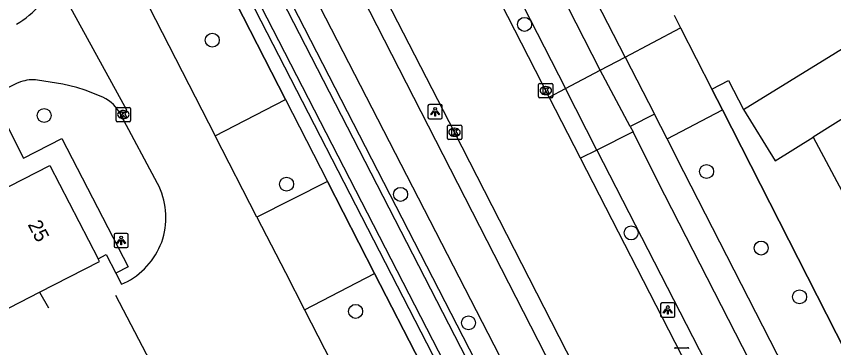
# Model space of a CAD drawing. Extents: x 158838 to 160074, y 386376 to 387776.
# Drawn here: x 159750.9 to 159808, y 387398.1 to 387421.3 of the extents above; entities that cross this region are included whole.
import ezdxf

# ---------------------------------------------------------------- set-up
doc = ezdxf.new("R2010")
doc.units = 0
for name, color, linetype in [('IMGEO_Berm_groen', 7, 'Continuous'), ('IMGEO_Boom', 7, 'Continuous'), ('IMGEO_Fietspad_open', 7, 'Continuous'), ('IMGEO_Groenvoorziening', 7, 'Continuous'), ('IMGEO_Hek', 7, 'Continuous'), ('IMGEO_Kolk', 7, 'Continuous'), ('IMGEO_Lichtpunt', 7, 'Continuous'), ('IMGEO_Pand', 7, 'Continuous'), ('IMGEO_Pand_nummerreeks', 7, 'Continuous'), ('IMGEO_Rijbaan_lokaal_open', 7, 'Continuous'), ('IMGEO_Verkeerseiland_open', 7, 'Continuous'), ('IMGEO_Voetpad_open', 7, 'Continuous'), ('IMGEO_Waterloop', 7, 'Continuous')]:
    doc.layers.add(name, color=color, linetype=linetype)

msp = doc.modelspace()

# ---------------------------------------------------------------- linework, layer by layer
at = {"layer": 'IMGEO_Berm_groen'}
for points in [[(159792.368, 387378.955), (159756.989, 387447.855)], [(159754.776, 387446.721), (159790.305, 387377.55)], [(159769.724, 387415.495), (159753.98, 387446.313)], [(159769.724, 387415.495), (159772.655, 387409.758)], [(159775.938, 387403.333), (159772.655, 387409.758)], [(159779.16, 387397.025), (159775.938, 387403.333)]]:
    msp.add_lwpolyline(points, dxfattribs=at)
at = {"layer": 'IMGEO_Boom'}
for centre in [(159786.412, 387420.734), (159764.613, 387419.63), (159752.874, 387414.367), (159799.12, 387410.452), (159769.798, 387409.571), (159777.755, 387408.856), (159793.854, 387406.162), (159802.929, 387405.104), (159805.612, 387401.691), (159774.618, 387400.68), (159782.495, 387399.874)]:
    msp.add_circle(centre, 0.489, dxfattribs=at)
at = {"layer": 'IMGEO_Fietspad_open'}
for points in [[(159833.322, 387308.736), (159743.948, 387483.569), (159721.707, 387527.076)], [(159752.677, 387487.848), (159789.263, 387416.249)], [(159791.699, 387417.537), (159786.107, 387428.516), (159756.655, 387486.106), (159756.567, 387486.281), (159756.428, 387486.608)], [(159758.471, 387448.614), (159759.831, 387445.955), (159771.699, 387422.793), (159790.728, 387385.768), (159794.612, 387378.149)], [(159789.263, 387416.249), (159791.699, 387417.537)], [(159793.998, 387413.217), (159791.457, 387411.953)], [(159918.647, 387236.535), (159918.607, 387236.565), (159908.855, 387243.859), (159904.407, 387247.493), (159901.963, 387250), (159886.918, 387265.432), (159859.238, 387294.014), (159852.761, 387301.888), (159846.894, 387310.468), (159841.816, 387319.539), (159836.803, 387329.409), (159832.191, 387338.423), (159795.722, 387409.755), (159793.998, 387413.217)], [(159791.457, 387411.953), (159827.565, 387341.517)]]:
    msp.add_lwpolyline(points, dxfattribs=at)
at = {"layer": 'IMGEO_Groenvoorziening'}
for points in [[(159764.804, 387412.946), (159769.724, 387415.495)], [(159835.234, 387345.917), (159800.229, 387414.751)], [(159806.551, 387412.849), (159842.504, 387345.46)], [(159772.655, 387409.758), (159767.719, 387407.256)], [(159771.044, 387400.791), (159775.938, 387403.333)]]:
    msp.add_lwpolyline(points, dxfattribs=at)
at = {"layer": 'IMGEO_Hek'}
for points in [[(159727.771, 387497.616), (159753.333, 387447.58), (159753.98, 387446.313), (159769.724, 387415.495)], [(159796.863, 387421.37), (159797.307, 387420.498), (159799.494, 387416.197)], [(159799.494, 387416.197), (159800.229, 387414.751), (159835.234, 387345.917)], [(159769.724, 387415.495), (159772.655, 387409.758)], [(159772.655, 387409.758), (159775.938, 387403.333)], [(159775.938, 387403.333), (159779.16, 387397.025)], [(159752.56, 387402.016), (159753.167, 387400.922)], [(159757.851, 387401.805), (159762.401, 387393.126)]]:
    msp.add_lwpolyline(points, dxfattribs=at)
at = {"layer": 'IMGEO_Kolk'}
for p, q in [((159787.394, 387415.683), (159787.394, 387416.535)), ((159787.469, 387416.609), (159788.321, 387416.609)), ((159788.395, 387416.535), (159788.395, 387415.683)), ((159787.882, 387416.389), (159787.907, 387416.389)), ((159788.321, 387415.609), (159787.469, 387415.609)), ((159787.905, 387415.829), (159787.88, 387415.829)), ((159757.905, 387414.008), (159757.905, 387414.86)), ((159757.98, 387414.934), (159758.832, 387414.934)), ((159758.393, 387414.714), (159758.418, 387414.714)), ((159758.906, 387414.86), (159758.906, 387414.008)), ((159758.416, 387414.154), (159758.391, 387414.154)), ((159758.832, 387413.934), (159757.98, 387413.934)), ((159781.021, 387412.765), (159781.021, 387413.617)), ((159781.096, 387413.691), (159781.948, 387413.691)), ((159782.022, 387413.617), (159782.022, 387412.765)), ((159781.509, 387413.471), (159781.534, 387413.471)), ((159781.948, 387412.691), (159781.096, 387412.691)), ((159781.532, 387412.911), (159781.507, 387412.911)), ((159796.944, 387398.141), (159797.796, 387398.141))]:
    msp.add_line(p, q, dxfattribs=at)
for points in [[(159787.394, 387415.683), (159787.394, 387416.535)], [(159787.469, 387416.609), (159788.321, 387416.609)], [(159788.395, 387416.535), (159788.395, 387415.683)], [(159787.715, 387416.309), (159787.838, 387416.309), (159787.838, 387416.158), (159787.968, 387416.309), (159788.132, 387416.309), (159787.986, 387416.158), (159788.139, 387415.909), (159787.987, 387415.909), (159787.902, 387416.073), (159787.838, 387416.006), (159787.838, 387415.909), (159787.715, 387415.909), (159787.715, 387416.309)], [(159788.321, 387415.609), (159787.469, 387415.609)], [(159757.905, 387414.008), (159757.905, 387414.86)], [(159757.98, 387414.934), (159758.832, 387414.934)], [(159758.906, 387414.86), (159758.906, 387414.008)], [(159758.226, 387414.634), (159758.349, 387414.634), (159758.349, 387414.483), (159758.479, 387414.634), (159758.643, 387414.634), (159758.497, 387414.483), (159758.65, 387414.234), (159758.498, 387414.234), (159758.413, 387414.398), (159758.349, 387414.331), (159758.349, 387414.234), (159758.226, 387414.234), (159758.226, 387414.634)], [(159758.832, 387413.934), (159757.98, 387413.934)], [(159781.021, 387412.765), (159781.021, 387413.617)], [(159781.096, 387413.691), (159781.948, 387413.691)], [(159782.022, 387413.617), (159782.022, 387412.765)], [(159781.342, 387413.391), (159781.465, 387413.391), (159781.465, 387413.24), (159781.595, 387413.391), (159781.759, 387413.391), (159781.613, 387413.24), (159781.766, 387412.991), (159781.614, 387412.991), (159781.529, 387413.155), (159781.465, 387413.088), (159781.465, 387412.991), (159781.342, 387412.991), (159781.342, 387413.391)], [(159781.948, 387412.691), (159781.096, 387412.691)], [(159796.944, 387398.141), (159797.796, 387398.141)]]:
    msp.add_lwpolyline(points, dxfattribs=at)
for centre, start, end in [((159787.471, 387416.533), 91.552, 178.448), ((159787.471, 387416.533), 91.552, 178.448), ((159788.319, 387416.533), 1.552, 88.448), ((159788.319, 387416.533), 1.552, 88.448), ((159787.471, 387415.685), 181.552, 268.448), ((159787.471, 387415.685), 181.552, 268.448), ((159788.319, 387415.685), 271.552, 358.448), ((159788.319, 387415.685), 271.552, 358.448), ((159757.982, 387414.858), 91.552, 178.448), ((159757.982, 387414.858), 91.552, 178.448), ((159758.83, 387414.858), 1.552, 88.448), ((159758.83, 387414.858), 1.552, 88.448), ((159757.982, 387414.01), 181.552, 268.448), ((159757.982, 387414.01), 181.552, 268.448), ((159758.83, 387414.01), 271.552, 358.448), ((159758.83, 387414.01), 271.552, 358.448), ((159781.098, 387413.615), 91.552, 178.448), ((159781.098, 387413.615), 91.552, 178.448), ((159781.946, 387413.615), 1.552, 88.448), ((159781.946, 387413.615), 1.552, 88.448), ((159781.098, 387412.767), 181.552, 268.448), ((159781.098, 387412.767), 181.552, 268.448), ((159781.946, 387412.767), 271.552, 358.448), ((159781.946, 387412.767), 271.552, 358.448), ((159796.946, 387398.065), 91.552, 178.448), ((159796.946, 387398.065), 91.552, 178.448), ((159797.794, 387398.065), 1.552, 88.448), ((159797.794, 387398.065), 1.552, 88.448)]:
    msp.add_arc(centre, 0.0765, start, end, dxfattribs=at)
for centre, major_axis, ratio, start_param, end_param in [((159787.881, 387416.109), (-0.387, 0.002), 0.722429, 4.712389, 7.853982), ((159787.906, 387416.109), (-0.39, 0.002), 0.717154, 1.570796, 4.712389), ((159758.392, 387414.434), (-0.387, 0.002), 0.722429, 4.712389, 7.853982), ((159758.417, 387414.434), (-0.39, 0.002), 0.717154, 1.570796, 4.712389), ((159781.508, 387413.191), (-0.387, 0.002), 0.722429, 4.712389, 7.853982), ((159781.533, 387413.191), (-0.39, 0.002), 0.717154, 1.570796, 4.712389)]:
    msp.add_ellipse(centre, major_axis=major_axis, ratio=ratio, start_param=start_param, end_param=end_param, dxfattribs=at)
at = {"layer": 'IMGEO_Lichtpunt'}
for p, q in [((159779.67, 387415.034), (159779.67, 387414.227)), ((159779.67, 387415.034), (159779.67, 387414.227)), ((159780.572, 387415.129), (159779.764, 387415.129)), ((159780.572, 387415.129), (159779.764, 387415.129)), ((159780.666, 387414.227), (159780.666, 387415.034)), ((159780.666, 387414.227), (159780.666, 387415.034)), ((159779.764, 387414.133), (159780.572, 387414.133)), ((159779.764, 387414.133), (159780.572, 387414.133)), ((159757.751, 387406.035), (159757.751, 387405.228)), ((159757.751, 387406.035), (159757.751, 387405.228)), ((159758.653, 387406.13), (159757.845, 387406.13)), ((159758.653, 387406.13), (159757.845, 387406.13)), ((159758.747, 387405.228), (159758.747, 387406.035)), ((159758.747, 387405.228), (159758.747, 387406.035)), ((159757.845, 387405.134), (159758.653, 387405.134)), ((159757.845, 387405.134), (159758.653, 387405.134)), ((159795.911, 387401.18), (159795.911, 387400.373)), ((159795.911, 387401.18), (159795.911, 387400.373)), ((159796.813, 387401.275), (159796.005, 387401.275)), ((159796.813, 387401.275), (159796.005, 387401.275)), ((159796.907, 387400.373), (159796.907, 387401.18)), ((159796.907, 387400.373), (159796.907, 387401.18)), ((159796.005, 387400.279), (159796.813, 387400.279)), ((159796.005, 387400.279), (159796.813, 387400.279))]:
    msp.add_line(p, q, dxfattribs=at)
for points in [[(159780.044, 387414.698), (159780.083, 387414.67), (159779.895, 387414.408), (159779.857, 387414.435), (159780.044, 387414.698)], [(159780.256, 387414.67), (159780.294, 387414.697), (159780.481, 387414.435), (159780.442, 387414.407), (159780.256, 387414.67)], [(159780.146, 387414.65), (159780.193, 387414.65), (159780.193, 387414.328), (159780.146, 387414.328), (159780.146, 387414.65)], [(159758.125, 387405.699), (159758.164, 387405.671), (159757.976, 387405.409), (159757.938, 387405.436), (159758.125, 387405.699)], [(159758.227, 387405.651), (159758.274, 387405.651), (159758.274, 387405.329), (159758.227, 387405.329), (159758.227, 387405.651)], [(159758.337, 387405.671), (159758.375, 387405.698), (159758.562, 387405.436), (159758.523, 387405.408), (159758.337, 387405.671)], [(159796.285, 387400.844), (159796.324, 387400.816), (159796.136, 387400.554), (159796.098, 387400.581), (159796.285, 387400.844)], [(159796.387, 387400.796), (159796.434, 387400.796), (159796.434, 387400.474), (159796.387, 387400.474), (159796.387, 387400.796)], [(159796.497, 387400.816), (159796.535, 387400.843), (159796.722, 387400.581), (159796.683, 387400.553), (159796.497, 387400.816)]]:
    msp.add_lwpolyline(points, dxfattribs=at)
for centre in [(159780.169, 387414.832), (159758.25, 387405.833), (159796.41, 387400.978)]:
    msp.add_circle(centre, 0.0994, dxfattribs=at)
for centre, start, end in [((159779.764, 387415.034), 90, 180), ((159779.764, 387415.034), 90, 180), ((159780.572, 387415.034), 0, 90), ((159780.572, 387415.034), 0, 90), ((159779.764, 387414.227), 180, 270), ((159779.764, 387414.227), 180, 270), ((159780.572, 387414.227), 270, 0), ((159780.572, 387414.227), 270, 360), ((159757.845, 387406.035), 90, 180), ((159757.845, 387406.035), 90, 180), ((159758.653, 387406.035), 0, 90), ((159758.653, 387406.035), 0, 90), ((159757.845, 387405.228), 180, 270), ((159757.845, 387405.228), 180, 270), ((159758.653, 387405.228), 270, 0), ((159758.653, 387405.228), 270, 360), ((159796.005, 387401.18), 90, 180), ((159796.005, 387401.18), 90, 180), ((159796.813, 387401.18), 0, 90), ((159796.813, 387401.18), 0, 90), ((159796.005, 387400.373), 180, 270), ((159796.005, 387400.373), 180, 270), ((159796.813, 387400.373), 270, 0), ((159796.813, 387400.373), 270, 360)]:
    msp.add_arc(centre, 0.0946, start, end, dxfattribs=at)
at = {"layer": 'IMGEO_Pand'}
for points in [[(159801.689, 387414.776), (159814.543, 387422.729), (159816.733, 387419.238)], [(159816.733, 387419.238), (159806.551, 387412.849)], [(159801.689, 387414.776), (159803.908, 387411.191), (159806.551, 387412.849)], [(159724.315, 387396.032), (159753.265, 387410.88), (159756.635, 387404.352)], [(159724.315, 387396.032), (159727.237, 387390.385), (159727.795, 387389.306), (159746.364, 387398.836), (159752.56, 387402.016), (159756.735, 387404.159), (159756.635, 387404.352)]]:
    msp.add_lwpolyline(points, dxfattribs=at)
at = {"layer": 'IMGEO_Rijbaan_lokaal_open'}
for points in [[(159722.746, 387495.031), (159764.804, 387412.946)], [(159788.13, 387415.65), (159782.349, 387426.938), (159778.612, 387434.317), (159769.226, 387452.664), (159759.873, 387471.011), (159752.851, 387484.542), (159751.948, 387486.289)], [(159745.658, 387483.102), (159746.825, 387480.834), (159753.839, 387467.306), (159762.733, 387449.881), (159772.565, 387430.656), (159776.366, 387423.23), (159781.525, 387413.188), (159790.867, 387394.858), (159798.879, 387379.221)], [(159758.24, 387414.365), (159758.637, 387414.73), (159753.551, 387424.06)], [(159796.863, 387421.37), (159797.307, 387420.498)], [(159797.307, 387420.498), (159799.494, 387416.197)], [(159751.232, 387416.713), (159750.952, 387416.595), (159749.216, 387415.749)], [(159756.973, 387415.638), (159755.746, 387416.142), (159755.156, 387416.325), (159754.189, 387416.546), (159752.419, 387416.835)], [(159799.494, 387416.197), (159800.658, 387416.802), (159801.689, 387414.776)], [(159790.317, 387411.386), (159788.13, 387415.65)], [(159758.24, 387414.365), (159758.227, 387414.389)], [(159760.784, 387409.619), (159758.24, 387414.365)], [(159767.719, 387407.256), (159764.804, 387412.946)], [(159826.354, 387340.898), (159797.363, 387397.651), (159790.317, 387411.386)], [(159767.719, 387407.256), (159769.714, 387403.394), (159771.044, 387400.791)], [(159756.635, 387404.352), (159757.212, 387404.651), (159757.884, 387403.346)], [(159757.884, 387403.346), (159758.28, 387402.577), (159758.687, 387402.765)], [(159771.044, 387400.791), (159774.3, 387394.421)]]:
    msp.add_lwpolyline(points, dxfattribs=at)
for centre, radius, start, end in [((159748.276, 387425.543), 5.479, 299.0032, 344.2965), ((159752.068, 387414.418), 2.442, 81.7267, 110.0099), ((159755.936, 387413.342), 2.519, 24.5489, 65.68), ((159756.18, 387407.218), 5.192, 343.625, 27.5467), ((159756.132, 387407.4), 5.292, 298.8644, 341.8836)]:
    msp.add_arc(centre, radius, start, end, dxfattribs=at)
at = {"layer": 'IMGEO_Verkeerseiland_open'}
for points in [[(159788.13, 387415.65), (159789.263, 387416.249)], [(159791.457, 387411.953), (159790.317, 387411.386)]]:
    msp.add_lwpolyline(points, dxfattribs=at)
at = {"layer": 'IMGEO_Voetpad_open'}
for points in [[(159793.426, 387418.45), (159787.795, 387429.424), (159758.8, 387486.052)], [(159793.426, 387418.45), (159797.307, 387420.498)], [(159791.699, 387417.537), (159793.426, 387418.45)], [(159793.426, 387418.45), (159795.472, 387414.462)], [(159793.793, 387413.603), (159791.699, 387417.537)], [(159791.457, 387411.953), (159789.263, 387416.249)], [(159800.229, 387414.751), (159799.494, 387416.197)], [(159749.216, 387415.749), (159751.436, 387411.392), (159754.109, 387412.748), (159758.744, 387403.78), (159757.884, 387403.346)], [(159796.356, 387412.739), (159800.229, 387414.751)], [(159795.472, 387414.462), (159793.793, 387413.603)], [(159796.356, 387412.739), (159795.472, 387414.462)], [(159793.793, 387413.603), (159793.998, 387413.217)], [(159831.661, 387343.665), (159797.539, 387410.433), (159796.356, 387412.739)]]:
    msp.add_lwpolyline(points, dxfattribs=at)
at = {"layer": 'IMGEO_Waterloop'}
for points in [[(159791.991, 387378.641), (159791.944, 387378.719), (159756.558, 387447.633)], [(159755.208, 387446.942), (159790.714, 387377.815)]]:
    msp.add_lwpolyline(points, dxfattribs=at)

# ---------------------------------------------------------------- texts
at = {"layer": 'IMGEO_Pand_nummerreeks'}
msp.add_text('25', height=1, rotation=297.307, dxfattribs=at).set_placement((159751.708, 387406.747))

doc.saveas('drawing.dxf')
